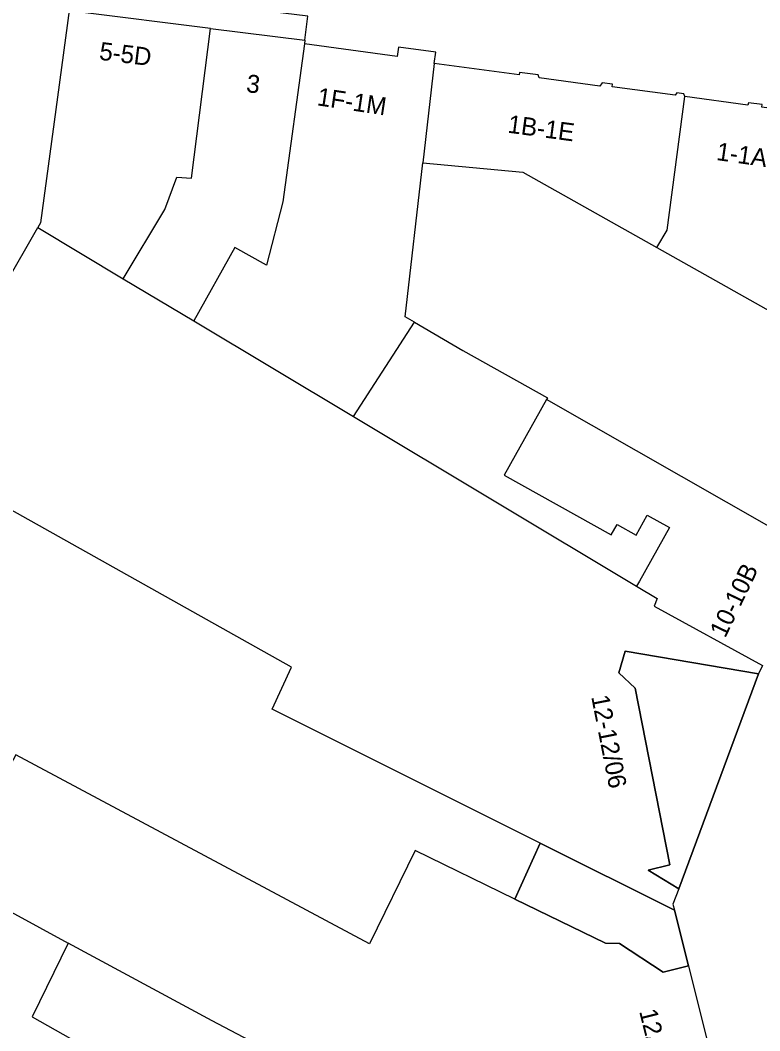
# Model space of a CAD drawing. Extents: x 160664 to 161506, y 382245 to 383288.
# Drawn here: x 161081.5 to 161122.7, y 383171.1 to 383227.5 of the extents above; entities that cross this region are included whole.
import ezdxf

# ---------------------------------------------------------------- set-up
doc = ezdxf.new("R2010")
doc.units = 0
for name, color, linetype in [('IMGEO_Pand', 7, 'Continuous'), ('IMGEO_Pand_nummerreeks', 7, 'Continuous'), ('IMGEO_Pand_overbouw', 7, 'Continuous'), ('IMGEO_Rijbaan_lokaal_open', 7, 'Continuous'), ('IMGEO_Voetpad_open', 7, 'Continuous')]:
    doc.layers.add(name, color=color, linetype=linetype)

msp = doc.modelspace()

# ---------------------------------------------------------------- linework, layer by layer
at = {"layer": 'IMGEO_Pand'}
for points in [[(161084.238, 383228.158), (161083.572, 383223.203), (161082.631, 383216.202), (161082.477, 383215.933)], [(161092.105, 383227.037), (161084.7, 383227.956), (161084.719, 383228.093), (161084.238, 383228.158)], [(161087.244, 383213.077), (161089.565, 383216.934), (161090.225, 383218.749), (161091.044, 383218.691), (161092.105, 383227.037)], [(161092.105, 383227.037), (161097.366, 383226.384)], [(161097.366, 383226.384), (161097.337, 383226.167)], [(161097.337, 383226.167), (161096.137, 383217.359), (161095.218, 383213.833), (161093.45, 383214.819), (161091.175, 383210.722)], [(161104.572, 383225.08), (161104.657, 383225.716), (161102.584, 383225.995), (161102.514, 383225.471), (161097.337, 383226.167)], [(161104.572, 383225.08), (161103.936, 383219.543)], [(161118.535, 383223.229), (161118.473, 383223.383), (161118.085, 383223.435), (161117.989, 383223.31), (161114.484, 383223.781), (161114.503, 383223.918), (161113.937, 383223.994), (161113.8, 383223.816), (161110.427, 383224.27), (161110.358, 383224.437), (161109.327, 383224.575), (161109.31, 383224.443), (161104.572, 383225.08)], [(161116.982, 383214.814), (161117.554, 383215.792), (161118.535, 383223.229)], [(161126.666, 383222.278), (161126.402, 383222.314), (161126.383, 383222.168), (161122.83, 383222.646), (161122.849, 383222.788), (161122.075, 383222.892), (161122.056, 383222.755), (161118.535, 383223.229)], [(161103.479, 383210.652), (161102.953, 383210.956), (161103.936, 383219.543)], [(161103.936, 383219.543), (161109.514, 383219.014), (161116.982, 383214.814)], [(161075.336, 383203.467), (161082.477, 383215.933)], [(161082.477, 383215.933), (161087.244, 383213.077)], [(161116.982, 383214.814), (161125.128, 383210.232)], [(161087.244, 383213.077), (161091.175, 383210.722)], [(161091.175, 383210.722), (161100.073, 383205.392)], [(161100.073, 383205.392), (161103.479, 383210.652)], [(161103.479, 383210.652), (161106.162, 383209.071), (161110.878, 383206.437), (161110.829, 383206.349)], [(161110.829, 383206.349), (161108.472, 383202.129), (161114.436, 383198.798), (161114.758, 383199.374), (161115.822, 383198.78), (161116.446, 383199.897), (161117.676, 383199.211), (161116.004, 383196.217), (161115.85, 383195.94)], [(161125.868, 383197.755), (161110.829, 383206.349)], [(161100.073, 383205.392), (161115.85, 383195.94)], [(161110.478, 383181.608), (161095.547, 383189.071), (161096.619, 383191.43), (161080.885, 383200.253)], [(161115.85, 383195.94), (161117.002, 383195.25), (161116.818, 383194.821), (161122.863, 383191.511)], [(161118.198, 383179.071), (161116.502, 383180.107), (161117.708, 383180.395), (161115.772, 383190.243), (161114.856, 383191.109), (161115.205, 383192.309), (161122.638, 383191.044)], [(161122.863, 383191.511), (161122.638, 383191.044)], [(161109.057, 383178.493), (161103.503, 383181.205), (161100.959, 383175.995), (161081.255, 383186.535), (161077.562, 383179.631), (161084.173, 383176.029)], [(161110.478, 383181.608), (161117.957, 383177.87)], [(161118.198, 383179.071), (161117.874, 383178.199), (161117.957, 383177.87)], [(161118.733, 383174.765), (161117.328, 383174.414), (161114.888, 383176.008), (161114.107, 383176.028), (161109.057, 383178.493)], [(161084.173, 383176.029), (161082.166, 383171.918), (161084.731, 383170.484), (161089.042, 383168.379), (161092.606, 383169.207), (161093.272, 383166.339), (161090.274, 383165.642), (161091.306, 383161.202), (161099.42, 383163.067), (161098.84, 383156.201), (161097.384, 383155.445), (161096.655, 383154.472), (161096.364, 383153.385), (161096.423, 383152.245), (161096.639, 383151.554), (161097.433, 383150.492), (161101.528, 383148.392), (161103.248, 383150.412), (161113.208, 383152.083), (161113.148, 383152.452), (161117.202, 383153.285)], [(161121.067, 383165.435), (161113.717, 383163.628), (161113.763, 383163.235), (161104.797, 383164.068), (161104.857, 383165.031), (161092.19, 383171.7), (161084.173, 383176.029)], [(161118.733, 383174.765), (161121.067, 383165.435)]]:
    msp.add_lwpolyline(points, dxfattribs=at)
at = {"layer": 'IMGEO_Pand_overbouw'}
for points in [[(161122.638, 383191.044), (161115.205, 383192.309), (161114.856, 383191.109), (161115.772, 383190.243), (161117.708, 383180.395), (161116.502, 383180.107), (161118.198, 383179.071)], [(161118.733, 383174.765), (161117.957, 383177.87), (161110.478, 383181.608), (161109.057, 383178.493), (161114.107, 383176.028), (161114.888, 383176.008), (161117.328, 383174.414)]]:
    msp.add_lwpolyline(points, close=True, dxfattribs=at)
at = {"layer": 'IMGEO_Rijbaan_lokaal_open'}
for points in [[(161109.057, 383178.493), (161110.478, 383181.608)], [(161117.957, 383177.87), (161118.733, 383174.765)]]:
    msp.add_lwpolyline(points, dxfattribs=at)
at = {"layer": 'IMGEO_Voetpad_open'}
for points in [[(161097.366, 383226.384), (161097.531, 383227.714), (161086.994, 383229.022)], [(161122.638, 383191.044), (161118.198, 383179.071)]]:
    msp.add_lwpolyline(points, dxfattribs=at)

# ---------------------------------------------------------------- texts
at = {"layer": 'IMGEO_Pand_nummerreeks'}
for s, rotation, p in [('5-5D', 352.924, (161085.868, 383225.292)), ('3', 352.9251, (161094.058, 383223.49)), ('1F-1M', 351.4554, (161098.003, 383222.751)), ('1B-1E', 352.3567, (161108.626, 383221.226)), ('1-1A', 351.8296, (161120.256, 383219.701)), ('10-10B', 64.2973, (161120.783, 383193.001)), ('12-12/06', 281.1209, (161113.316, 383189.776)), ('12A-14', 284.0507, (161115.985, 383172.236))]:
    msp.add_text(s, height=1, rotation=rotation, dxfattribs=at).set_placement(p)

doc.saveas('drawing.dxf')
